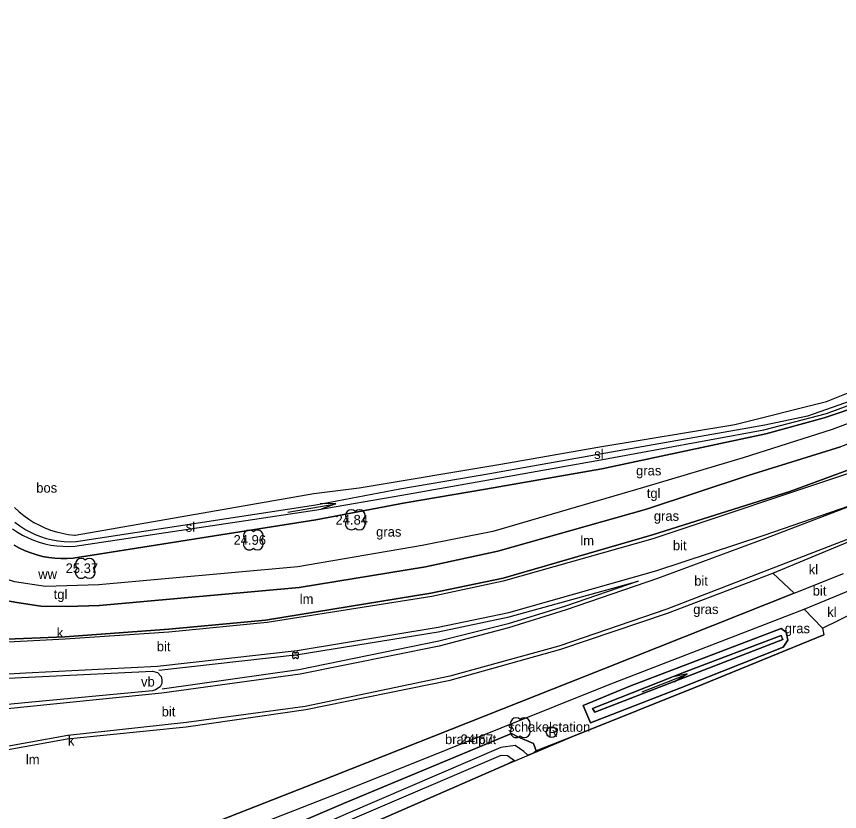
# Model space of a CAD drawing. Extents: x 154825 to 158680, y 370717 to 378075.
# Drawn here: x 156926 to 157010.8, y 372483.5 to 372565.5 of the extents above; entities that cross this region are included whole.
import ezdxf

# ---------------------------------------------------------------- set-up
doc = ezdxf.new("R2010")
doc.units = 0
for name, color, linetype in [('bitumenverharding(vs)', 7, 'Continuous'), ('boom', 7, 'Continuous'), ('bos(vs)', 7, 'Continuous'), ('brandput', 7, 'Continuous'), ('grazige vegetatie(vs)', 7, 'Continuous'), ('hekwerkinsteek', 7, 'Continuous'), ('insteek sloot', 7, 'Continuous'), ('kantstreep', 7, 'Continuous'), ('klinkerverharding(vs)', 7, 'Continuous'), ('kolk', 7, 'Continuous'), ('maaiveldlijn algemeen - gesloten verharding', 7, 'Continuous'), ('maaiveldlijn algemeen - verharding algemeen', 7, 'Continuous'), ('rioolput', 7, 'Continuous'), ('schakelstation(vs)', 7, 'Continuous'), ('Sloot bodem', 7, 'Continuous'), ('sloot(vs)', 7, 'Continuous'), ('stroomrichting  watergangen', 7, 'Continuous'), ('tegelverh(vs)', 7, 'Continuous'), ('verkeersb_z kabel', 7, 'Continuous'), ('verlichtingsobject', 7, 'Continuous'), ('vlak_Grazige_vegetatie', 7, 'Continuous'), ('wegwijzer z kabel', 7, 'Continuous')]:
    doc.layers.add(name, color=color, linetype=linetype)

msp = doc.modelspace()

# ---------------------------------------------------------------- linework, layer by layer
at = {"layer": 'boom'}
msp.add_circle((156954.785, 372499.605), 0.006, dxfattribs=at)
for centre, radius, start, end in [((156960.527, 372513.994), 0.6, 45, 225), ((156961.376, 372513.994), 0.6, 315, 135), ((156960.527, 372513.146), 0.6, 134.74307, 315), ((156961.376, 372513.146), 0.6, 225, 45), ((156950.02, 372511.919), 0.6, 45, 225), ((156950.868, 372511.919), 0.6, 315, 135), ((156950.02, 372511.07), 0.6, 134.74307, 315), ((156950.868, 372511.07), 0.6, 225, 45), ((156932.702, 372509.001), 0.6, 45, 225), ((156933.55, 372509.001), 0.6, 315, 135), ((156932.702, 372508.153), 0.6, 134.74307, 315), ((156933.55, 372508.153), 0.6, 225, 45), ((156954.627, 372499.763), 0.158, 357.07502, 272.92498), ((156954.627, 372499.447), 0.158, 87.07502, 2.92498), ((156954.943, 372499.763), 0.158, 267.07502, 182.92498), ((156954.943, 372499.447), 0.158, 177.07502, 92.92498), ((156977.517, 372492.567), 0.6, 45, 225), ((156978.365, 372492.567), 0.6, 315, 135), ((156977.517, 372491.719), 0.6, 134.74307, 315), ((156978.365, 372491.719), 0.6, 225, 45)]:
    msp.add_arc(centre, radius, start, end, dxfattribs=at)
at = {"layer": 'hekwerkinsteek'}
for points in [[(156996.77, 372496.62), (157009.23, 372501.71)], [(156983.265, 372491.215), (156996.77, 372496.62)], [(156926.475, 372466.075), (156941.628, 372473.001), (156960.78, 372481.462), (156976.586, 372488.389), (156983.265, 372491.215)], [(156978.707, 372489.309), (156979.348, 372489.536)]]:
    msp.add_lwpolyline(points, dxfattribs=at)
at = {"layer": 'insteek sloot'}
for points in [[(156925.839, 372514.833), (156926.302, 372514.407), (156926.79, 372514.01), (156927.303, 372513.645), (156927.837, 372513.312), (156928.391, 372513.013), (156928.963, 372512.75), (156929.549, 372512.522), (156930.148, 372512.332), (156930.758, 372512.18), (156931.375, 372512.067), (156931.998, 372511.992), (156932.074, 372511.986), (156956.661, 372516.288), (156961.345, 372516.86), (156975.942, 372519.326), (156985.928, 372521.073), (157000.053, 372523.407), (157009.49, 372525.774), (157019.28, 372529.687)], [(157013.25, 372525.439), (157009.249, 372524.083), (157003.229, 372522.426), (156986.357, 372518.843), (156974.359, 372516.735), (156966.092, 372515.321), (156956.865, 372513.574), (156931.879, 372509.61), (156931.247, 372509.569), (156930.614, 372509.568), (156929.982, 372509.606), (156929.353, 372509.685), (156928.731, 372509.802), (156928.117, 372509.959), (156927.514, 372510.154), (156926.925, 372510.387), (156926.351, 372510.656), (156925.796, 372510.961)], [(156985.194, 372492.635), (156984.419, 372494.444), (156989.227, 372496.423), (157004.819, 372502.358), (157005.333, 372501.996), (157005.521, 372501.167), (157005.036, 372500.46), (156994.395, 372496.219), (156985.194, 372492.635)], [(156940.589, 372476.123), (156959.724, 372484.324), (156977.045, 372491.547), (156977.685, 372491.21), (156979.31, 372490.504), (156979.571, 372489.749)]]:
    msp.add_lwpolyline(points, dxfattribs=at)
at = {"layer": 'kantstreep'}
for points in [[(157020.545, 372518.314), (157013.812, 372515.685), (157003.223, 372511.647), (156992.079, 372507.516), (156982.686, 372504.292), (156976.733, 372502.439), (156969.575, 372500.542), (156955.271, 372497.658), (156941.026, 372495.69), (156923.062, 372493.867), (156914.367, 372492.991), (156914.413, 372494.981), (156914.285, 372497.064), (156927.005, 372497.802), (156940.564, 372498.495), (156954.945, 372500.087), (156969.487, 372502.498), (156976.777, 372504.017), (156991.919, 372508.322), (157003.065, 372511.974), (157013.812, 372515.685)], [(157012.161, 372518.483), (156991.583, 372511.617), (156976.192, 372507.251), (156968.822, 372505.673), (156951.879, 372502.993), (156941.746, 372501.982), (156931.037, 372501.272), (156922.497, 372500.81)], [(157012.957, 372512.061), (157003.791, 372508.507), (156993.058, 372504.375), (156981.926, 372500.533), (156970.7, 372497.451), (156955.792, 372494.343), (156943.567, 372492.662), (156931.342, 372491.349), (156922.527, 372489.753), (156920.308, 372489.281), (156917.686, 372488.543), (156915.544, 372487.492), (156913.433, 372486.025), (156912, 372484.63), (156909.756, 372481.656)], [(156940.711, 372498.084), (156955.041, 372499.672), (156969.471, 372502.041), (156976.801, 372503.569), (156990.089, 372507.248), (156982.588, 372504.679), (156976.686, 372502.833), (156969.557, 372501.051), (156955.135, 372498.091), (156941.039, 372496.114)]]:
    msp.add_lwpolyline(points, dxfattribs=at)
at = {"layer": 'maaiveldlijn algemeen - gesloten verharding'}
for points in [[(156922.462, 372501.17), (156931.019, 372501.519), (156941.728, 372502.295), (156951.691, 372503.239), (156968.73, 372506.025), (156976.196, 372507.574), (156991.564, 372512.009), (157005.713, 372516.48), (157024.461, 372523.394), (157049.879, 372533.461), (157074.192, 372543.22), (157087.19, 372548.512), (157098.23, 372553.065), (157109.585, 372557.962), (157123.935, 372564.346), (157124.864, 372564.873), (157126.086, 372565.461)], [(156922.496, 372489.42), (156931.255, 372490.996), (156943.518, 372492.246), (156955.833, 372494.031), (156970.727, 372497.044), (156982.118, 372500.223), (156993.12, 372503.952), (157003.957, 372508.085), (157011.639, 372511.258)], [(157006.165, 372506.004), (157011.231, 372508.054)], [(156919.339, 372471.525), (156939.19, 372479.515), (156958.628, 372487.147), (156986.565, 372498.211), (157006.165, 372506.004)], [(157007.183, 372504.377), (157011.921, 372506.304)], [(156913.233, 372466.796), (156922.02, 372470.544), (156939.791, 372477.788), (156959.272, 372485.434), (156987.116, 372496.579), (157007.183, 372504.377)], [(157009.088, 372502.395), (157012.65, 372504.155)], [(156922.983, 372497.14), (156940.057, 372497.956), (156940.551, 372497.827), (156940.937, 372497.419), (156941.015, 372497.066), (156941.016, 372496.687), (156940.839, 372496.367), (156940.372, 372496.063), (156940.059, 372495.953), (156926.896, 372494.702), (156923.001, 372494.33)]]:
    msp.add_lwpolyline(points, dxfattribs=at)
at = {"layer": 'maaiveldlijn algemeen - verharding algemeen'}
for points in [[(157014.85, 372524.672), (157010.079, 372522.89), (157000.91, 372519.957), (156990.65, 372516.891), (156975.11, 372512.379), (156967.848, 372510.911), (156955.026, 372508.717), (156934.53, 372506.867), (156929.026, 372506.699), (156925.826, 372507.192), (156923.561, 372507.931), (156921.201, 372509.389), (156919.545, 372511.1), (156918.463, 372512.757), (156917.555, 372514.506), (156916.059, 372520.074), (156913.132, 372531.614), (156910.506, 372541.082), (156909.032, 372546.974)], [(157015.48, 372522.818), (157010.952, 372521.093), (157001.422, 372518.141), (156990.955, 372514.67), (156975.638, 372510.342), (156968.182, 372508.739), (156955.171, 372506.598), (156934.578, 372504.755), (156931.26, 372504.65), (156928.561, 372504.677), (156926.084, 372505.036), (156924.53, 372505.338), (156922.381, 372506.202), (156921.63, 372506.607), (156921.991, 372504.901), (156922.274, 372503.269), (156922.368, 372502.023), (156922.462, 372501.17)], [(157006.165, 372506.004), (157003.957, 372508.085)], [(157009.088, 372502.395), (157007.183, 372504.377)]]:
    msp.add_lwpolyline(points, dxfattribs=at)
at = {"layer": 'rioolput'}
msp.add_circle((156981.169, 372491.685), 0.55, dxfattribs=at)
at = {"layer": 'Sloot bodem'}
for points in [[(156925.628, 372512.649), (156926.139, 372512.302), (156926.672, 372511.99), (156927.223, 372511.712), (156927.792, 372511.471), (156928.374, 372511.267), (156928.969, 372511.101), (156929.573, 372510.974), (156930.184, 372510.887), (156930.8, 372510.839), (156931.417, 372510.831), (156932.033, 372510.863), (156956.969, 372514.585), (156965.733, 372516.128), (156974.099, 372517.6), (156986.237, 372519.768), (157003.052, 372522.833), (157009.505, 372524.523), (157015.891, 372526.904)], [(157013.875, 372526.474), (157007.535, 372524.254), (157003.14, 372523.341), (156986.17, 372520.349), (156974.812, 372518.317), (156965.543, 372516.724), (156956.873, 372515.074), (156932.177, 372511.287), (156931.564, 372511.275), (156930.951, 372511.303), (156930.342, 372511.371), (156929.738, 372511.479), (156929.143, 372511.626), (156928.559, 372511.811), (156927.987, 372512.034), (156927.432, 372512.293), (156926.894, 372512.588), (156926.377, 372512.918), (156925.883, 372513.28)], [(156995.046, 372497.927), (157004.832, 372501.655), (157005.002, 372501.245), (156995.311, 372497.497)], [(156995.311, 372497.497), (156985.633, 372493.734), (156985.39, 372494.133), (156995.046, 372497.927)], [(156978.707, 372489.309), (156978.312, 372489.687), (156977.431, 372490.325), (156975.939, 372490.102), (156960.195, 372483.329), (156940.951, 372474.845), (156922.554, 372466.489), (156922.859, 372465.966), (156941.113, 372474.397), (156960.428, 372482.635), (156975.965, 372489.319), (156976.634, 372489.267), (156977.337, 372488.758)]]:
    msp.add_lwpolyline(points, dxfattribs=at)
at = {"layer": 'stroomrichting  watergangen'}
for p, q in [((156954.01, 372514.349), (156958.925, 372515.231)), ((156958.907, 372515.242), (156957.328, 372515.237)), ((156958.925, 372515.231), (156957.443, 372514.686)), ((156990.508, 372495.839), (156995.152, 372497.674)), ((156995.133, 372497.682), (156993.586, 372497.365)), ((156995.152, 372497.674), (156993.807, 372496.847))]:
    msp.add_line(p, q, dxfattribs=at)
at = {"layer": 'vlak_Grazige_vegetatie'}
for points in [[(156925.839, 372514.833), (156926.302, 372514.407), (156926.79, 372514.01), (156927.303, 372513.645), (156927.837, 372513.312), (156928.391, 372513.013), (156928.963, 372512.749), (156929.549, 372512.522), (156930.148, 372512.332), (156930.758, 372512.18), (156931.375, 372512.067), (156931.998, 372511.992), (156932.074, 372511.986), (156956.661, 372516.288), (156961.345, 372516.86), (156975.942, 372519.326), (156985.928, 372521.073), (157000.053, 372523.407), (157009.49, 372525.774), (157019.28, 372529.687)], [(156925.628, 372512.649), (156926.139, 372512.302), (156926.672, 372511.99), (156927.223, 372511.712), (156927.791, 372511.471), (156928.374, 372511.267), (156928.969, 372511.101), (156929.573, 372510.974), (156930.184, 372510.887), (156930.8, 372510.839), (156931.417, 372510.831), (156932.033, 372510.863), (156956.969, 372514.585), (156965.733, 372516.128), (156974.099, 372517.6), (156986.237, 372519.767), (157003.052, 372522.833), (157009.505, 372524.523), (157015.891, 372526.904)], [(157013.875, 372526.474), (157007.535, 372524.254), (157003.14, 372523.341), (156986.17, 372520.349), (156974.812, 372518.317), (156965.543, 372516.724), (156956.873, 372515.074), (156932.177, 372511.287), (156931.564, 372511.275), (156930.951, 372511.303), (156930.342, 372511.371), (156929.738, 372511.479), (156929.143, 372511.626), (156928.559, 372511.811), (156927.987, 372512.034), (156927.432, 372512.293), (156926.894, 372512.588), (156926.377, 372512.918), (156925.883, 372513.28)], [(156925.796, 372510.961), (156926.351, 372510.656), (156926.925, 372510.387), (156927.514, 372510.154), (156928.117, 372509.959), (156928.731, 372509.802), (156929.353, 372509.685), (156929.982, 372509.606), (156930.614, 372509.568), (156931.247, 372509.569), (156931.879, 372509.61), (156956.865, 372513.574), (156966.092, 372515.321), (156974.359, 372516.735), (156986.357, 372518.843), (157003.229, 372522.426), (157009.249, 372524.083), (157013.251, 372525.439)], [(157013.251, 372525.439), (157009.249, 372524.083), (157003.229, 372522.426), (156986.357, 372518.843), (156974.359, 372516.735), (156966.092, 372515.321), (156956.865, 372513.574), (156931.879, 372509.61), (156931.247, 372509.569), (156930.614, 372509.568), (156929.982, 372509.606), (156929.353, 372509.685), (156928.731, 372509.802), (156928.117, 372509.959), (156927.514, 372510.154), (156926.925, 372510.387), (156926.351, 372510.656), (156925.796, 372510.961)], [(157014.85, 372524.672), (157010.079, 372522.89), (157000.91, 372519.957), (156990.65, 372516.891), (156975.11, 372512.379), (156967.848, 372510.911), (156955.026, 372508.717), (156934.53, 372506.867), (156929.026, 372506.699), (156925.826, 372507.192)], [(157024.461, 372523.394), (157005.713, 372516.481), (156991.564, 372512.009), (156976.196, 372507.574), (156968.73, 372506.025), (156951.691, 372503.239), (156941.728, 372502.295), (156931.019, 372501.519), (156922.462, 372501.17)], [(156924.53, 372505.338), (156926.084, 372505.036), (156928.561, 372504.677), (156931.26, 372504.65), (156934.578, 372504.755), (156955.171, 372506.598), (156968.182, 372508.739), (156975.638, 372510.342), (156990.955, 372514.67), (157001.422, 372518.141), (157010.952, 372521.093)], [(156939.791, 372477.788), (156959.272, 372485.435), (156987.116, 372496.579), (157007.183, 372504.377), (157009.088, 372502.395), (157009.231, 372501.71), (156996.77, 372496.62), (156983.265, 372491.215), (156979.571, 372489.749), (156979.31, 372490.504), (156977.685, 372491.21), (156977.045, 372491.547), (156959.724, 372484.324), (156940.589, 372476.123)], [(156940.589, 372476.123), (156959.724, 372484.324), (156977.045, 372491.547), (156977.685, 372491.21), (156979.31, 372490.504), (156979.571, 372489.749), (156979.348, 372489.536), (156979.031, 372489.424), (156978.707, 372489.309), (156978.312, 372489.687), (156977.431, 372490.325), (156975.939, 372490.102), (156960.194, 372483.329)], [(156960.428, 372482.635), (156975.965, 372489.319), (156976.634, 372489.267), (156977.337, 372488.758), (156976.586, 372488.389), (156960.78, 372481.462)]]:
    msp.add_lwpolyline(points, dxfattribs=at)
for points in [[(156939.19, 372479.515), (156919.339, 372471.525), (156918.96, 372472.264), (156918.96, 372472.74), (156920.218, 372475.707), (156920.939, 372477.685), (156921.374, 372479.438), (156923.407, 372479.087), (156923.769, 372480.679), (156921.705, 372481.032), (156922.519, 372487.217), (156922.496, 372489.42), (156931.255, 372490.996), (156943.518, 372492.246), (156955.833, 372494.031), (156970.727, 372497.044), (156982.118, 372500.223), (156993.12, 372503.952), (157003.957, 372508.085), (157006.166, 372506.004), (156986.565, 372498.211), (156958.628, 372487.147)], [(157005.333, 372501.995), (157005.521, 372501.167), (157005.036, 372500.46), (156994.395, 372496.219), (156985.194, 372492.635), (156984.419, 372494.444), (156989.227, 372496.423), (157004.819, 372502.358)], [(156984.419, 372494.444), (156985.194, 372492.635), (156994.395, 372496.219), (157005.036, 372500.46), (157005.521, 372501.167), (157005.333, 372501.995), (157004.819, 372502.358), (156989.227, 372496.423)], [(156985.39, 372494.133), (156985.633, 372493.734), (156995.311, 372497.497), (157005.002, 372501.245), (157004.832, 372501.655), (156995.046, 372497.927)]]:
    msp.add_lwpolyline(points, close=True, dxfattribs=at)

# ---------------------------------------------------------------- texts
at = {"layer": 'bitumenverharding(vs)'}
for p in [(156993.67, 372510.437), (156995.863, 372506.782), (157008.073, 372505.758), (156940.491, 372500.017), (156940.992, 372493.305)]:
    msp.add_text('bit', height=1, dxfattribs=at).set_placement(p)
at = {"layer": 'boom'}
for s, p in [('24.84', (156958.907, 372513.077)), ('24.96', (156948.4, 372511.001)), ('25.37', (156931.098, 372508.084))]:
    msp.add_text(s, height=1, dxfattribs=at).set_placement(p)
at = {"layer": 'bos(vs)'}
msp.add_text('bos', height=1, dxfattribs=at).set_placement((156928.072, 372516.371))
at = {"layer": 'brandput'}
for s, p in [('brandput', (156970.184, 372490.45)), ('24.67', (156971.792, 372490.45))]:
    msp.add_text(s, height=1, dxfattribs=at).set_placement(p)
at = {"layer": 'grazige vegetatie(vs)'}
for p in [(156989.874, 372518.15), (156991.702, 372513.471), (156963.092, 372511.839), (156995.76, 372503.857), (157005.191, 372501.883)]:
    msp.add_text('gras', height=1, dxfattribs=at).set_placement(p)
at = {"layer": 'klinkerverharding(vs)'}
for p in [(157007.664, 372507.951), (157009.565, 372503.565)]:
    msp.add_text('kl', height=1, dxfattribs=at).set_placement(p)
at = {"layer": 'kolk'}
for p in [(156930.191, 372501.444), (156931.332, 372490.306)]:
    msp.add_text('k', height=1, dxfattribs=at).set_placement(p)
at = {"layer": 'rioolput'}
msp.add_text('R', height=1, dxfattribs=at).set_placement((156980.837, 372491.185))
at = {"layer": 'schakelstation(vs)'}
msp.add_text('schakelstation', height=1, dxfattribs=at).set_placement((156976.677, 372491.721))
at = {"layer": 'sloot(vs)'}
for p in [(156985.559, 372519.849), (156943.475, 372512.34)]:
    msp.add_text('sl', height=1, dxfattribs=at).set_placement(p)
at = {"layer": 'tegelverh(vs)'}
for p in [(156990.976, 372515.816), (156929.87, 372505.399)]:
    msp.add_text('tgl', height=1, dxfattribs=at).set_placement(p)
at = {"layer": 'verkeersb_z kabel'}
msp.add_text('vb', height=1, dxfattribs=at).set_placement((156938.87, 372496.386))
at = {"layer": 'verlichtingsobject'}
for p in [(156984.133, 372510.933), (156955.223, 372504.908), (156927, 372488.367)]:
    msp.add_text('lm', height=1, dxfattribs=at).set_placement(p)
at = {"layer": 'wegwijzer z kabel'}
msp.add_text('ww', height=1, dxfattribs=at).set_placement((156928.278, 372507.478))

doc.saveas('drawing.dxf')
